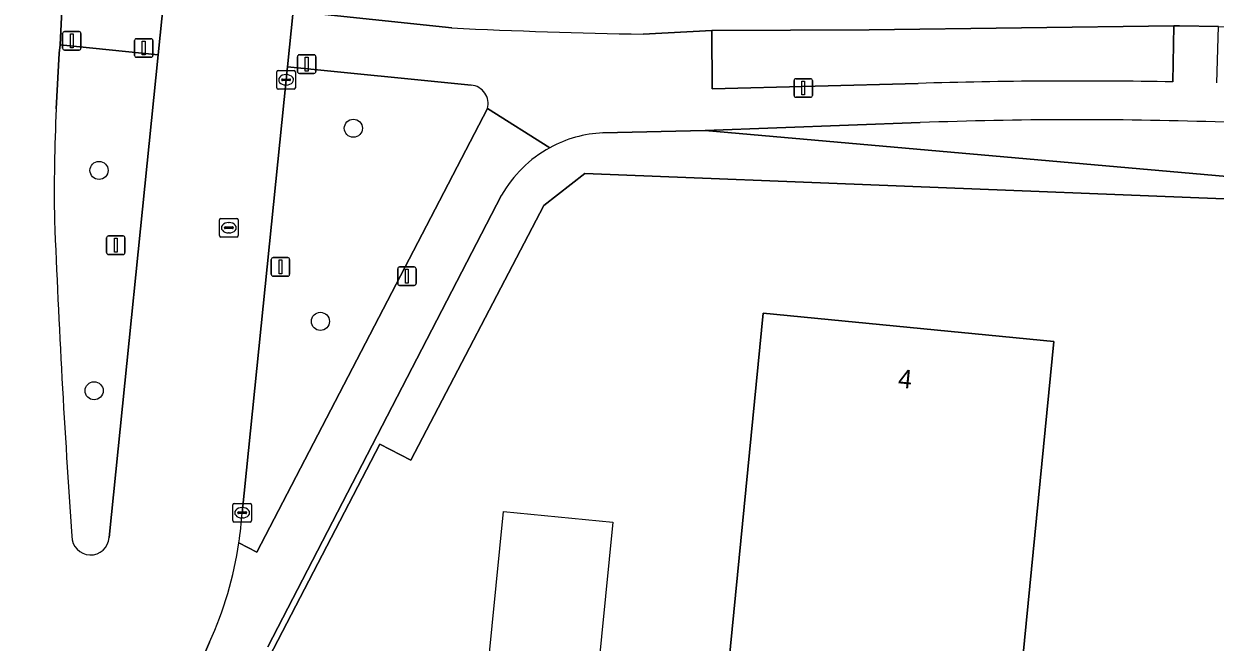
# Model space of a CAD drawing. Extents: x 161848 to 162726, y 385382 to 386521.
# Drawn here: x 162168.5 to 162232.8, y 386433.2 to 386466.6 of the extents above; entities that cross this region are included whole.
import ezdxf

# ---------------------------------------------------------------- set-up
doc = ezdxf.new("R2010")
doc.units = 0
for name, color, linetype in [('IMGEO_Berm_groen', 7, 'Continuous'), ('IMGEO_Boom', 7, 'Continuous'), ('IMGEO_Erf', 7, 'Continuous'), ('IMGEO_Fietspad_gesloten', 7, 'Continuous'), ('IMGEO_Groenvoorziening', 7, 'Continuous'), ('IMGEO_Hek', 7, 'Continuous'), ('IMGEO_Kolk', 7, 'Continuous'), ('IMGEO_Lichtmast', 7, 'Continuous'), ('IMGEO_Pand', 7, 'Continuous'), ('IMGEO_Pand_nummerreeks', 7, 'Continuous'), ('IMGEO_Pand_vergunning_verleend', 7, 'Continuous'), ('IMGEO_Rijbaan_lokaal_open', 7, 'Continuous'), ('IMGEO_Rioolput', 7, 'Continuous'), ('IMGEO_Verkeersbordpaal', 7, 'Continuous'), ('IMGEO_Verkeerseiland_groen', 7, 'Continuous'), ('IMGEO_Verkeersregelinstallatiepaal', 7, 'Continuous'), ('IMGEO_Voetpad_open', 7, 'Continuous')]:
    doc.layers.add(name, color=color, linetype=linetype)

msp = doc.modelspace()

# ---------------------------------------------------------------- linework, layer by layer
at = {"layer": 'IMGEO_Berm_groen'}
for points in [[(162230.544, 386466.5), (162214.094, 386466.297), (162205.596, 386466.245), (162205.617, 386463.102), (162216.731, 386463.398)], [(162230.491, 386463.48), (162230.544, 386466.5)], [(162182.695, 386464.291), (162182.626, 386463.592), (162180.252, 386440.233)], [(162192.616, 386463.31), (162182.695, 386464.291)], [(162180.079, 386438.618), (162181.044, 386438.11), (162193.489, 386462.041)]]:
    msp.add_lwpolyline(points, dxfattribs=at)
for centre, radius, start, end in [((162225.346, 386172.316), 291.21, 88.98764, 91.69523), ((162192.512, 386462.304), 1.012, 344.95973, 84.0918), ((162160.38, 386441.545), 19.915, 351.54859, 356.2229)]:
    msp.add_arc(centre, radius, start, end, dxfattribs=at)
at = {"layer": 'IMGEO_Boom'}
for centre in [(162186.254, 386460.98), (162172.528, 386458.704), (162184.478, 386450.558), (162172.263, 386446.814)]:
    msp.add_circle(centre, 0.489, dxfattribs=at)
at = {"layer": 'IMGEO_Erf'}
msp.add_lwpolyline([(162300.03, 386450.965), (162250.514, 386456.492), (162198.755, 386458.546), (162196.535, 386456.809), (162189.361, 386443.065), (162187.674, 386443.939), (162180.999, 386431.06), (162178.47, 386404.378), (162178.22, 386401.743), (162177.72, 386396.465), (162174.416, 386391.373), (162174.661, 386391.322), (162174.594, 386390.939), (162233.055, 386385.334), (162230.865, 386362.693)], dxfattribs=at)
msp.add_lwpolyline([(162219.512, 386403.092), (162203.822, 386404.621), (162208.366, 386450.999), (162224.053, 386449.469)], close=True, dxfattribs=at)
at = {"layer": 'IMGEO_Fietspad_gesloten'}
for points in [[(162183.384, 386471.288), (162183.011, 386467.298), (162191.56, 386466.388)], [(162201.896, 386466.056), (162205.596, 386466.245), (162214.094, 386466.297), (162230.544, 386466.5), (162230.834, 386466.504), (162232.944, 386466.472), (162249.495, 386465.991)]]:
    msp.add_lwpolyline(points, dxfattribs=at)
msp.add_arc((162207.853, 386812.587), 346.582, 267.30542, 269.01508, dxfattribs=at)
at = {"layer": 'IMGEO_Groenvoorziening'}
for points in [[(162178.038, 386422.374), (162177.76, 386420.893), (162175.927, 386404.71), (162178.47, 386404.378), (162180.999, 386431.06), (162187.674, 386443.939), (162189.361, 386443.065), (162196.535, 386456.809), (162198.755, 386458.546), (162250.514, 386456.492), (162243.595, 386457.479), (162205.24, 386460.863)], [(162205.24, 386460.863), (162199.725, 386460.733)], [(162216.852, 386461.282), (162205.24, 386460.863), (162243.595, 386457.479), (162243.916, 386460.982)], [(162194.254, 386457.361), (162181.637, 386433.006)]]:
    msp.add_lwpolyline(points, dxfattribs=at)
for centre, radius, start, end in [((162225.341, 386232.741), 228.698, 88.13907, 92.12732), ((162228.859, 386147.439), 313.905, 87.25058, 89.28641), ((162200.038, 386454.114), 6.626, 92.70444, 118.7059), ((162200.021, 386454.115), 6.617, 118.57843, 150.62304)]:
    msp.add_arc(centre, radius, start, end, dxfattribs=at)
at = {"layer": 'IMGEO_Hek'}
msp.add_lwpolyline([(162250.514, 386456.492), (162198.755, 386458.546), (162196.535, 386456.809), (162189.361, 386443.065), (162187.674, 386443.939), (162180.999, 386431.06), (162178.47, 386404.378)], dxfattribs=at)
at = {"layer": 'IMGEO_Kolk'}
for p, q in [((162182.2, 386464.092), (162183.052, 386464.092)), ((162182.125, 386463.166), (162182.125, 386464.018)), ((162182.384, 386463.586), (162182.384, 386463.598)), ((162182.822, 386463.549), (162182.424, 386463.549)), ((162182.427, 386463.635), (162182.825, 386463.635)), ((162182.613, 386463.872), (162182.638, 386463.872)), ((162182.868, 386463.598), (162182.868, 386463.586)), ((162183.126, 386464.018), (162183.126, 386463.166)), ((162183.052, 386463.092), (162182.2, 386463.092)), ((162182.636, 386463.312), (162182.611, 386463.312)), ((162179.751, 386439.807), (162179.751, 386440.659)), ((162179.826, 386440.733), (162180.678, 386440.733)), ((162180.053, 386440.276), (162180.451, 386440.276)), ((162180.239, 386440.513), (162180.264, 386440.513)), ((162180.752, 386440.659), (162180.752, 386439.807)), ((162180.678, 386439.733), (162179.826, 386439.733)), ((162180.01, 386440.227), (162180.01, 386440.239)), ((162180.448, 386440.19), (162180.05, 386440.19)), ((162180.262, 386439.953), (162180.237, 386439.953)), ((162180.494, 386440.239), (162180.494, 386440.227))]:
    msp.add_line(p, q, dxfattribs=at)
for points in [[(162182.2, 386464.092), (162183.052, 386464.092)], [(162182.125, 386463.166), (162182.125, 386464.018)], [(162183.126, 386464.018), (162183.126, 386463.166)], [(162183.052, 386463.092), (162182.2, 386463.092)], [(162179.751, 386439.807), (162179.751, 386440.659)], [(162179.826, 386440.733), (162180.678, 386440.733)], [(162180.752, 386440.659), (162180.752, 386439.807)], [(162180.678, 386439.733), (162179.826, 386439.733)]]:
    msp.add_lwpolyline(points, dxfattribs=at)
for centre, radius, start, end in [((162182.202, 386464.016), 0.0765, 91.55205, 178.44795), ((162182.202, 386464.016), 0.0765, 91.55205, 178.44795), ((162183.05, 386464.016), 0.0765, 1.55205, 88.44795), ((162183.05, 386464.016), 0.0765, 1.55205, 88.44795), ((162182.424, 386463.595), 0.0403, 85.87752, 175.75265), ((162182.421, 386463.585), 0.0366, 178.93798, 274.71019), ((162182.825, 386463.592), 0.043, 264.86636, 352.45326), ((162182.829, 386463.597), 0.0386, 1.73085, 96.63898), ((162182.202, 386463.168), 0.0765, 181.55205, 268.44795), ((162182.202, 386463.168), 0.0765, 181.55205, 268.44795), ((162183.05, 386463.168), 0.0765, 271.55205, 358.44795), ((162183.05, 386463.168), 0.0765, 271.55205, 358.44795), ((162179.828, 386440.657), 0.0765, 91.55205, 178.44795), ((162179.828, 386440.657), 0.0765, 91.55205, 178.44795), ((162180.05, 386440.236), 0.0403, 85.87752, 175.75265), ((162180.455, 386440.238), 0.0386, 1.73085, 96.63898), ((162180.676, 386440.657), 0.0765, 1.55205, 88.44795), ((162180.676, 386440.657), 0.0765, 1.55205, 88.44795), ((162179.828, 386439.809), 0.0765, 181.55205, 268.44795), ((162179.828, 386439.809), 0.0765, 181.55205, 268.44795), ((162180.047, 386440.226), 0.0366, 178.93798, 274.71019), ((162180.451, 386440.233), 0.043, 264.86636, 352.45326), ((162180.676, 386439.809), 0.0765, 271.55205, 358.44795), ((162180.676, 386439.809), 0.0765, 271.55205, 358.44795)]:
    msp.add_arc(centre, radius, start, end, dxfattribs=at)
for centre, major_axis, ratio, start_param, end_param in [((162182.612, 386463.592), (-0.387, 0.002), 0.722429, 4.712389, 7.853982), ((162182.637, 386463.592), (-0.39, 0.002), 0.717154, 1.570796, 4.712389), ((162180.238, 386440.233), (-0.387, 0.002), 0.722429, 4.712389, 7.853982), ((162180.263, 386440.233), (-0.39, 0.002), 0.717154, 1.570796, 4.712389)]:
    msp.add_ellipse(centre, major_axis=major_axis, ratio=ratio, start_param=start_param, end_param=end_param, dxfattribs=at)
at = {"layer": 'IMGEO_Lichtmast'}
for p, q in [((162210.04, 386462.753), (162210.04, 386463.553)), ((162210.04, 386463.553), (162210.04, 386462.753)), ((162210.14, 386463.653), (162210.93, 386463.653)), ((162210.93, 386463.653), (162210.14, 386463.653)), ((162211.03, 386463.553), (162211.03, 386462.753)), ((162211.03, 386462.753), (162211.03, 386463.553)), ((162210.93, 386462.653), (162210.14, 386462.653)), ((162210.14, 386462.653), (162210.93, 386462.653)), ((162172.936, 386454.266), (162172.936, 386455.066)), ((162172.936, 386455.066), (162172.936, 386454.266)), ((162173.036, 386455.166), (162173.826, 386455.166)), ((162173.826, 386455.166), (162173.036, 386455.166)), ((162173.926, 386455.066), (162173.926, 386454.266)), ((162173.926, 386454.266), (162173.926, 386455.066)), ((162173.826, 386454.166), (162173.036, 386454.166)), ((162173.036, 386454.166), (162173.826, 386454.166)), ((162188.649, 386452.596), (162188.649, 386453.396)), ((162188.649, 386453.396), (162188.649, 386452.596)), ((162188.749, 386453.496), (162189.539, 386453.496)), ((162189.539, 386453.496), (162188.749, 386453.496)), ((162189.639, 386453.396), (162189.639, 386452.596)), ((162189.639, 386452.596), (162189.639, 386453.396)), ((162189.539, 386452.496), (162188.749, 386452.496)), ((162188.749, 386452.496), (162189.539, 386452.496))]:
    msp.add_line(p, q, dxfattribs=at)
for points in [[(162210.46, 386463.528), (162210.61, 386463.528), (162210.61, 386462.778), (162210.46, 386462.778), (162210.46, 386463.528)], [(162173.356, 386455.041), (162173.506, 386455.041), (162173.506, 386454.291), (162173.356, 386454.291), (162173.356, 386455.041)], [(162189.069, 386453.371), (162189.219, 386453.371), (162189.219, 386452.621), (162189.069, 386452.621), (162189.069, 386453.371)]]:
    msp.add_lwpolyline(points, dxfattribs=at)
for centre, start, end in [((162210.14, 386463.553), 90, 180), ((162210.14, 386463.553), 90, 180), ((162210.93, 386463.553), 0, 90), ((162210.93, 386463.553), 360, 90), ((162210.14, 386462.753), 180, 270), ((162210.14, 386462.753), 180, 270), ((162210.93, 386462.753), 270, 0), ((162210.93, 386462.753), 270, 0), ((162173.036, 386455.066), 90, 180), ((162173.036, 386455.066), 90, 180), ((162173.826, 386455.066), 0, 90), ((162173.826, 386455.066), 360, 90), ((162173.036, 386454.266), 180, 270), ((162173.036, 386454.266), 180, 270), ((162173.826, 386454.266), 270, 0), ((162173.826, 386454.266), 270, 0), ((162188.749, 386453.396), 90, 180), ((162188.749, 386453.396), 90, 180), ((162189.539, 386453.396), 0, 90), ((162189.539, 386453.396), 360, 90), ((162188.749, 386452.596), 180, 270), ((162188.749, 386452.596), 180, 270), ((162189.539, 386452.596), 270, 0), ((162189.539, 386452.596), 270, 0)]:
    msp.add_arc(centre, 0.1, start, end, dxfattribs=at)
at = {"layer": 'IMGEO_Pand'}
msp.add_lwpolyline([(162224.053, 386449.469), (162208.366, 386450.999), (162203.822, 386404.621), (162219.512, 386403.092)], close=True, dxfattribs=at)
at = {"layer": 'IMGEO_Pand_vergunning_verleend'}
msp.add_lwpolyline([(162192.534, 386421.981), (162194.356, 386440.308), (162200.256, 386439.721), (162198.433, 386421.394)], close=True, dxfattribs=at)
at = {"layer": 'IMGEO_Rijbaan_lokaal_open'}
for points in [[(162170.217, 386462.026), (162170.382, 386465.025), (162170.424, 386465.481), (162170.568, 386468.483), (162166.489, 386468.844), (162166.42, 386465.834), (162166.351, 386463.978), (162166.217, 386461.737)], [(162180.252, 386440.233), (162182.626, 386463.592), (162182.695, 386464.291), (162183.011, 386467.298), (162176.027, 386467.959), (162175.718, 386464.939), (162173.071, 386438.895)], [(162178.091, 386432.339), (162178.498, 386433.25)]]:
    msp.add_lwpolyline(points, dxfattribs=at)
for centre, radius, start, end in [((162268.741, 386457.442), 98.631, 177.33624, 180.83896), ((162769.432, 386480.347), 599.805, 182.326531, 183.956383), ((162160.38, 386441.545), 19.915, 351.54859, 356.2229), ((162172.065, 386438.964), 1.009, 180.09475, 356.09641), ((162160.14, 386441.574), 20.157, 335.61025, 351.56792)]:
    msp.add_arc(centre, radius, start, end, dxfattribs=at)
at = {"layer": 'IMGEO_Rioolput'}
for p, q in [((162179.032, 386455.184), (162179.032, 386456.036)), ((162179.107, 386456.11), (162179.959, 386456.11)), ((162179.52, 386455.89), (162179.545, 386455.89)), ((162180.033, 386456.036), (162180.033, 386455.184)), ((162179.959, 386455.11), (162179.107, 386455.11)), ((162179.291, 386455.604), (162179.291, 386455.616)), ((162179.729, 386455.567), (162179.331, 386455.567)), ((162179.334, 386455.653), (162179.732, 386455.653)), ((162179.543, 386455.33), (162179.518, 386455.33)), ((162179.775, 386455.616), (162179.775, 386455.604))]:
    msp.add_line(p, q, dxfattribs=at)
for points in [[(162179.032, 386455.184), (162179.032, 386456.036)], [(162179.107, 386456.11), (162179.959, 386456.11)], [(162180.033, 386456.036), (162180.033, 386455.184)], [(162179.959, 386455.11), (162179.107, 386455.11)]]:
    msp.add_lwpolyline(points, dxfattribs=at)
for centre, radius, start, end in [((162179.109, 386456.034), 0.0765, 91.55205, 178.44795), ((162179.109, 386456.034), 0.0765, 91.55205, 178.44795), ((162179.957, 386456.034), 0.0765, 1.55205, 88.44795), ((162179.957, 386456.034), 0.0765, 1.55205, 88.44795), ((162179.109, 386455.186), 0.0765, 181.55205, 268.44795), ((162179.109, 386455.186), 0.0765, 181.55205, 268.44795), ((162179.331, 386455.613), 0.0403, 85.87752, 175.75265), ((162179.328, 386455.603), 0.0366, 178.93798, 274.71019), ((162179.732, 386455.61), 0.043, 264.86636, 352.45326), ((162179.736, 386455.615), 0.0386, 1.73085, 96.63898), ((162179.957, 386455.186), 0.0765, 271.55205, 358.44795), ((162179.957, 386455.186), 0.0765, 271.55205, 358.44795)]:
    msp.add_arc(centre, radius, start, end, dxfattribs=at)
for centre, major_axis, ratio, start_param, end_param in [((162179.519, 386455.61), (-0.387, 0.002), 0.722429, 4.712389, 7.853982), ((162179.544, 386455.61), (-0.39, 0.002), 0.717154, 1.570796, 4.712389)]:
    msp.add_ellipse(centre, major_axis=major_axis, ratio=ratio, start_param=start_param, end_param=end_param, dxfattribs=at)
at = {"layer": 'IMGEO_Verkeersbordpaal'}
for p, q in [((162181.823, 386453.098), (162181.823, 386453.898)), ((162181.823, 386453.898), (162181.823, 386453.098)), ((162181.923, 386453.998), (162182.713, 386453.998)), ((162182.713, 386453.998), (162181.923, 386453.998)), ((162182.813, 386453.898), (162182.813, 386453.098)), ((162182.813, 386453.098), (162182.813, 386453.898)), ((162182.713, 386452.998), (162181.923, 386452.998)), ((162181.923, 386452.998), (162182.713, 386452.998))]:
    msp.add_line(p, q, dxfattribs=at)
msp.add_lwpolyline([(162182.243, 386453.873), (162182.393, 386453.873), (162182.393, 386453.123), (162182.243, 386453.123), (162182.243, 386453.873)], dxfattribs=at)
for centre, start, end in [((162181.923, 386453.898), 90, 180), ((162181.923, 386453.898), 90, 180), ((162182.713, 386453.898), 0, 90), ((162182.713, 386453.898), 360, 90), ((162181.923, 386453.098), 180, 270), ((162181.923, 386453.098), 180, 270), ((162182.713, 386453.098), 270, 0), ((162182.713, 386453.098), 270, 0)]:
    msp.add_arc(centre, 0.1, start, end, dxfattribs=at)
at = {"layer": 'IMGEO_Verkeerseiland_groen'}
for points in [[(162175.718, 386464.939), (162170.424, 386465.481), (162170.382, 386465.025), (162170.217, 386462.026)], [(162173.071, 386438.895), (162175.718, 386464.939)]]:
    msp.add_lwpolyline(points, dxfattribs=at)
for centre, radius, start, end in [((162268.741, 386457.442), 98.631, 177.33624, 180.83896), ((162769.432, 386480.347), 599.805, 182.326531, 183.956383), ((162172.065, 386438.964), 1.009, 180.09475, 356.09641)]:
    msp.add_arc(centre, radius, start, end, dxfattribs=at)
at = {"layer": 'IMGEO_Verkeersregelinstallatiepaal'}
for p, q in [((162170.563, 386465.297), (162170.563, 386466.097)), ((162170.563, 386466.097), (162170.563, 386465.297)), ((162170.663, 386466.197), (162171.453, 386466.197)), ((162171.453, 386466.197), (162170.663, 386466.197)), ((162171.553, 386466.097), (162171.553, 386465.297)), ((162171.553, 386465.297), (162171.553, 386466.097)), ((162174.443, 386464.91), (162174.443, 386465.71)), ((162174.443, 386465.71), (162174.443, 386464.91)), ((162174.543, 386465.81), (162175.333, 386465.81)), ((162175.333, 386465.81), (162174.543, 386465.81)), ((162175.433, 386465.71), (162175.433, 386464.91)), ((162175.433, 386464.91), (162175.433, 386465.71)), ((162171.453, 386465.197), (162170.663, 386465.197)), ((162170.663, 386465.197), (162171.453, 386465.197)), ((162175.333, 386464.81), (162174.543, 386464.81)), ((162174.543, 386464.81), (162175.333, 386464.81)), ((162183.239, 386464.04), (162183.239, 386464.84)), ((162183.239, 386464.84), (162183.239, 386464.04)), ((162183.339, 386464.94), (162184.129, 386464.94)), ((162184.129, 386464.94), (162183.339, 386464.94)), ((162184.229, 386464.84), (162184.229, 386464.04)), ((162184.229, 386464.04), (162184.229, 386464.84)), ((162184.129, 386463.94), (162183.339, 386463.94)), ((162183.339, 386463.94), (162184.129, 386463.94))]:
    msp.add_line(p, q, dxfattribs=at)
for points in [[(162170.983, 386466.072), (162171.133, 386466.072), (162171.133, 386465.322), (162170.983, 386465.322), (162170.983, 386466.072)], [(162174.863, 386465.685), (162175.013, 386465.685), (162175.013, 386464.935), (162174.863, 386464.935), (162174.863, 386465.685)], [(162183.659, 386464.815), (162183.809, 386464.815), (162183.809, 386464.065), (162183.659, 386464.065), (162183.659, 386464.815)]]:
    msp.add_lwpolyline(points, dxfattribs=at)
for centre, start, end in [((162170.663, 386466.097), 90, 180), ((162170.663, 386466.097), 90, 180), ((162171.453, 386466.097), 0, 90), ((162171.453, 386466.097), 360, 90), ((162174.543, 386465.71), 90, 180), ((162174.543, 386465.71), 90, 180), ((162175.333, 386465.71), 0, 90), ((162175.333, 386465.71), 360, 90), ((162170.663, 386465.297), 180, 270), ((162170.663, 386465.297), 180, 270), ((162171.453, 386465.297), 270, 0), ((162171.453, 386465.297), 270, 0), ((162174.543, 386464.91), 180, 270), ((162174.543, 386464.91), 180, 270), ((162175.333, 386464.91), 270, 0), ((162175.333, 386464.91), 270, 0), ((162183.339, 386464.84), 90, 180), ((162183.339, 386464.84), 90, 180), ((162184.129, 386464.84), 0, 90), ((162184.129, 386464.84), 360, 90), ((162183.339, 386464.04), 180, 270), ((162183.339, 386464.04), 180, 270), ((162184.129, 386464.04), 270, 0), ((162184.129, 386464.04), 270, 0)]:
    msp.add_arc(centre, 0.1, start, end, dxfattribs=at)
at = {"layer": 'IMGEO_Voetpad_open'}
msp.add_lwpolyline([(162176.027, 386467.959), (162170.568, 386468.483), (162170.424, 386465.481), (162175.718, 386464.939)], close=True, dxfattribs=at)
for points in [[(162191.56, 386466.388), (162183.011, 386467.298), (162182.695, 386464.291), (162192.616, 386463.31)], [(162216.731, 386463.398), (162205.617, 386463.102), (162205.596, 386466.245), (162201.896, 386466.056)], [(162232.857, 386463.434), (162232.944, 386466.472), (162230.834, 386466.504), (162230.544, 386466.5), (162230.491, 386463.48)], [(162196.855, 386459.926), (162193.489, 386462.041), (162181.044, 386438.11), (162180.079, 386438.618)], [(162193.489, 386462.041), (162196.855, 386459.926)], [(162199.725, 386460.733), (162205.24, 386460.863), (162216.852, 386461.282)], [(162181.637, 386433.006), (162194.254, 386457.361)], [(162178.498, 386433.25), (162178.091, 386432.339)]]:
    msp.add_lwpolyline(points, dxfattribs=at)
for centre, radius, start, end in [((162207.853, 386812.587), 346.582, 267.30542, 269.01508), ((162225.346, 386172.316), 291.21, 88.98764, 91.69523), ((162192.512, 386462.304), 1.012, 344.95973, 84.0918), ((162225.341, 386232.741), 228.698, 88.13907, 92.12732), ((162228.859, 386147.439), 313.905, 87.25058, 89.28641), ((162200.038, 386454.114), 6.626, 92.70444, 118.7059), ((162200.021, 386454.115), 6.617, 118.57843, 150.62304), ((162160.14, 386441.574), 20.157, 335.61025, 351.56792)]:
    msp.add_arc(centre, radius, start, end, dxfattribs=at)

# ---------------------------------------------------------------- texts
at = {"layer": 'IMGEO_Pand_nummerreeks'}
msp.add_text('4', height=1, rotation=354.42939, dxfattribs=at).set_placement((162215.621, 386446.996))

doc.saveas('drawing.dxf')
